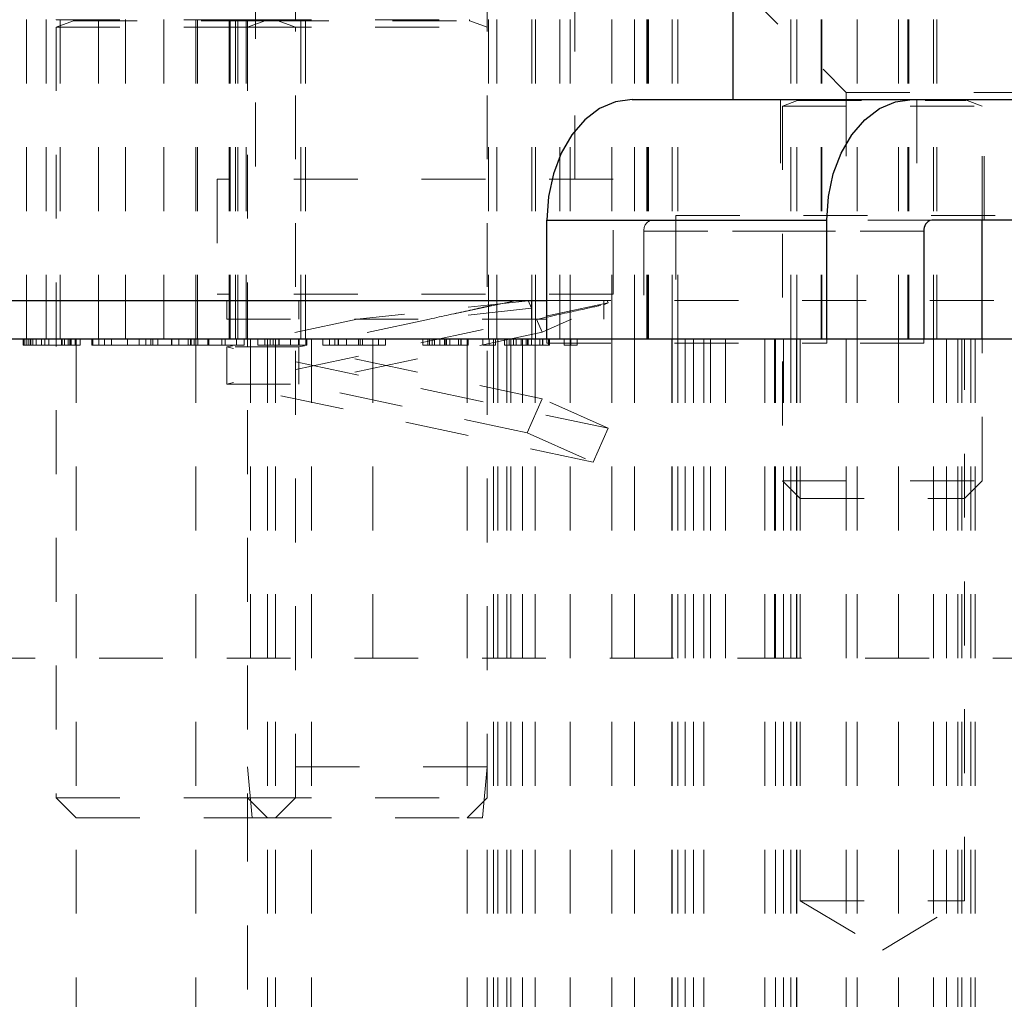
# Model space of a CAD drawing. Header units: inches. Extents: x 1802 to 2468, y -208 to -72.
# Tile 311 of 595: x 2079.17 to 2080.71, y -116.23 to -114.7. Entities that reach past the tile are written whole.
import ezdxf

# ---------------------------------------------------------------- set-up
doc = ezdxf.new("R2010")
doc.units = ezdxf.units.IN
doc.header["$LTSCALE"] = 0.5
doc.header["$MEASUREMENT"] = 0
doc.linetypes.add('HIDDEN', pattern=[0.225, 0.15, -0.075])
for name, color, linetype in [('DIE-M-S3', 8, 'Continuous'), ('DSS-M-S', 53, 'Continuous'), ('SVD-M-S', 8, 'Continuous')]:
    doc.layers.add(name, color=color, linetype=linetype)

msp = doc.modelspace()

# ---------------------------------------------------------------- linework, layer by layer
at = {"layer": 'DIE-M-S3', "linetype": 'HIDDEN', "lineweight": 18}
for p, q in [((2079.53916, -113.22667), (2079.53916, -114.94667)), ((2080.03916, -114.94667), (2080.03916, -113.22667)), ((2079.18012, -115.19667), (2079.18012, -114.69667)), ((2079.18012, -115.19667), (2079.18012, -114.69667)), ((2079.18012, -115.19667), (2079.18012, -114.69667)), ((2079.18012, -115.19667), (2079.18012, -114.69667)), ((2079.21116, -114.69667), (2079.21116, -115.19667)), ((2079.23306, -115.19667), (2079.23306, -114.69667)), ((2079.23306, -115.19667), (2079.23306, -114.69667)), ((2079.23306, -115.19667), (2079.23306, -114.69667)), ((2079.23306, -115.19667), (2079.23306, -114.69667)), ((2079.29306, -115.19667), (2079.29306, -114.69667)), ((2079.33526, -115.19667), (2079.33526, -114.69667)), ((2079.39526, -115.19667), (2079.39526, -114.69667)), ((2079.39526, -115.19667), (2079.39526, -114.69667)), ((2079.39526, -115.19667), (2079.39526, -114.69667)), ((2079.39526, -115.19667), (2079.39526, -114.69667)), ((2079.44541, -114.69667), (2079.44541, -115.19667)), ((2079.4482, -115.19667), (2079.4482, -114.69667)), ((2079.4482, -115.19667), (2079.4482, -114.69667)), ((2079.4482, -115.19667), (2079.4482, -114.69667)), ((2079.4482, -115.19667), (2079.4482, -114.69667)), ((2079.49801, -115.19667), (2079.49801, -114.69667)), ((2079.49801, -115.19667), (2079.49801, -114.69667)), ((2079.49801, -115.19667), (2079.49801, -114.69667)), ((2079.49801, -115.19667), (2079.49801, -114.69667)), ((2079.49929, -115.19667), (2079.49929, -114.69667)), ((2079.49929, -115.19667), (2079.49929, -114.69667)), ((2079.49929, -115.19667), (2079.49929, -114.69667)), ((2079.49929, -115.19667), (2079.49929, -114.69667)), ((2079.50748, -115.19667), (2079.50748, -114.69667)), ((2079.50748, -115.19667), (2079.50748, -114.69667)), ((2079.50748, -115.19667), (2079.50748, -114.69667)), ((2079.50748, -115.19667), (2079.50748, -114.69667)), ((2079.51116, -114.69667), (2079.51116, -115.19667)), ((2079.52416, -114.69667), (2079.52416, -115.19667)), ((2079.61026, -115.19667), (2079.61026, -114.69667)), ((2079.61716, -115.19667), (2079.61716, -114.69667)), ((2079.90416, -115.19667), (2079.90416, -114.69667)), ((2079.91716, -115.19667), (2079.91716, -114.69667)), ((2079.97199, -115.19667), (2079.97199, -114.69667)), ((2079.97745, -115.19667), (2079.97745, -114.69667)), ((2079.97745, -115.19667), (2079.97745, -114.69667)), ((2080.01571, -115.19667), (2080.01571, -114.69667)), ((2080.01571, -115.19667), (2080.01571, -114.69667)), ((2080.03199, -115.19667), (2080.03199, -114.69667)), ((2080.03199, -115.19667), (2080.03199, -114.69667)), ((2080.09699, -115.19667), (2080.09699, -114.69667)), ((2080.09699, -115.19667), (2080.09699, -114.69667)), ((2080.13291, -115.19667), (2080.13291, -114.69667)), ((2080.15199, -115.19667), (2080.15199, -114.69667)), ((2080.15333, -115.19667), (2080.15333, -114.69667)), ((2080.15333, -115.19667), (2080.15333, -114.69667)), ((2080.15449, -114.69667), (2080.15449, -115.19667)), ((2080.19159, -115.19667), (2080.19159, -114.69667)), ((2080.19159, -115.19667), (2080.19159, -114.69667)), ((2080.20059, -115.19667), (2080.20059, -114.69667)), ((2080.20059, -115.19667), (2080.20059, -114.69667)), ((2080.20059, -115.19667), (2080.20059, -114.69667)), ((2080.20059, -115.19667), (2080.20059, -114.69667)), ((2080.37773, -115.19667), (2080.37773, -114.69667)), ((2080.37773, -115.19667), (2080.37773, -114.69667)), ((2080.37773, -115.19667), (2080.37773, -114.69667)), ((2080.37773, -115.19667), (2080.37773, -114.69667)), ((2080.38673, -115.19667), (2080.38673, -114.69667)), ((2080.38673, -115.19667), (2080.38673, -114.69667)), ((2080.42499, -115.19667), (2080.42499, -114.69667)), ((2080.42499, -115.19667), (2080.42499, -114.69667)), ((2080.42632, -115.19667), (2080.42632, -114.69667)), ((2080.48132, -115.19667), (2080.48132, -114.69667)), ((2080.48132, -115.19667), (2080.48132, -114.69667)), ((2080.54632, -115.19667), (2080.54632, -114.69667)), ((2080.54632, -115.19667), (2080.54632, -114.69667)), ((2080.56074, -115.19667), (2080.56074, -114.69667)), ((2080.56261, -115.19667), (2080.56261, -114.69667)), ((2080.56261, -115.19667), (2080.56261, -114.69667)), ((2080.60087, -115.19667), (2080.60087, -114.69667)), ((2080.60087, -115.19667), (2080.60087, -114.69667)), ((2080.60632, -115.19667), (2080.60632, -114.69667)), ((2080.09916, -114.94667), (2079.47916, -114.94667)), ((2079.47916, -114.94667), (2079.47916, -115.12667)), ((2080.09916, -115.12667), (2080.09916, -114.94667)), ((2080.09916, -115.12667), (2079.47916, -115.12667))]:
    msp.add_line(p, q, dxfattribs=at)
at = {"layer": 'DSS-M-S', "linetype": 'Continuous', "lineweight": 25}
for p, q in [((2080.28654, -114.54042), (2080.28654, -114.82167)), ((2080.10311, -114.82531), (2080.07804, -114.83606)), ((2080.12918, -114.82167), (2080.10311, -114.82531)), ((2080.12918, -114.82167), (2080.56759, -114.82167)), ((2080.51644, -114.83606), (2080.54151, -114.82531)), ((2080.54151, -114.82531), (2080.56759, -114.82167)), ((2080.56759, -114.82167), (2081.01356, -114.82167)), ((2080.07804, -114.83606), (2080.05493, -114.85353)), ((2080.49334, -114.85353), (2080.51644, -114.83606)), ((2080.05493, -114.85353), (2080.03468, -114.87703)), ((2080.47309, -114.87703), (2080.49334, -114.85353)), ((2080.03468, -114.87703), (2080.01806, -114.90567)), ((2080.45647, -114.90567), (2080.47309, -114.87703)), ((2080.01806, -114.90567), (2080.00571, -114.93835)), ((2080.44412, -114.93835), (2080.45647, -114.90567)), ((2080.00571, -114.93835), (2079.9981, -114.9738)), ((2080.43651, -114.9738), (2080.44412, -114.93835)), ((2079.9981, -114.9738), (2079.99554, -115.01067)), ((2080.43394, -115.01067), (2080.43651, -114.9738)), ((2079.99554, -115.19667), (2079.99554, -115.01067)), ((2079.99554, -115.01067), (2080.43394, -115.01067)), ((2080.43394, -115.19667), (2080.43394, -115.01067)), ((2080.88368, -115.01067), (2080.59834, -115.01067)), ((2080.67717, -115.19667), (2080.67717, -115.01067)), ((2080.58597, -115.02817), (2080.58597, -115.19667)), ((2067.96416, -115.19667), (2085.46416, -115.19667))]:
    msp.add_line(p, q, dxfattribs=at)
at = {"layer": 'DSS-M-S', "linetype": 'HIDDEN', "lineweight": 18}
for p, q in [((2080.28654, -114.63306), (2080.46416, -114.81067)), ((2080.46416, -114.81067), (2080.75529, -114.81067)), ((2080.46416, -114.81067), (2080.46416, -115.00367)), ((2080.36142, -114.82167), (2080.36142, -115.01067)), ((2080.36467, -114.82167), (2080.36467, -114.82207)), ((2080.36467, -114.82207), (2080.67717, -114.82207)), ((2080.38822, -114.82359), (2080.36467, -114.83217)), ((2080.38822, -114.82359), (2080.6518, -114.82359)), ((2080.57516, -114.82167), (2080.57516, -115.01067)), ((2080.67717, -114.83217), (2080.65361, -114.82359)), ((2080.67717, -114.82207), (2080.67717, -114.82167)), ((2080.68042, -115.01067), (2080.68042, -114.82167)), ((2080.36467, -114.83217), (2080.67717, -114.83217)), ((2080.36467, -114.83217), (2080.36467, -115.41892)), ((2080.67717, -115.01067), (2080.67717, -114.83217)), ((2080.15994, -115.01067), (2079.99554, -115.01067)), ((2080.59834, -115.01067), (2080.15994, -115.01067)), ((2080.19766, -115.00367), (2080.88368, -115.00367)), ((2080.19766, -115.00367), (2080.19766, -115.19667)), ((2080.14756, -115.02817), (2080.58597, -115.02817)), ((2080.14756, -115.02817), (2080.14756, -115.20367)), ((2080.58597, -115.02817), (2080.14756, -115.02817)), ((2079.17502, -115.20667), (2079.17502, -115.19667)), ((2079.17656, -115.20667), (2079.17656, -115.19667)), ((2079.17963, -115.20667), (2079.17963, -115.19667)), ((2079.18271, -115.20667), (2079.18271, -115.19667)), ((2079.18579, -115.20667), (2079.18579, -115.19667)), ((2079.18732, -115.20667), (2079.18732, -115.19667)), ((2079.1904, -115.20667), (2079.1904, -115.19667)), ((2079.19519, -115.20667), (2079.19519, -115.19667)), ((2079.20386, -115.20667), (2079.20386, -115.19667)), ((2079.20886, -115.20667), (2079.20886, -115.19667)), ((2079.21504, -115.20667), (2079.21504, -115.19667)), ((2079.21523, -115.20667), (2079.21523, -115.19667)), ((2079.21535, -115.20667), (2079.21535, -115.19667)), ((2079.2155, -115.20667), (2079.2155, -115.19667)), ((2079.23502, -115.20667), (2079.23502, -115.19667)), ((2079.23639, -115.20667), (2079.23639, -115.19667)), ((2079.23963, -115.20667), (2079.23963, -115.19667)), ((2079.24579, -115.20667), (2079.24579, -115.19667)), ((2079.24821, -115.20667), (2079.24821, -115.19667)), ((2079.24939, -115.20667), (2079.24939, -115.19667)), ((2079.2504, -115.20667), (2079.2504, -115.19667)), ((2079.25656, -115.20667), (2079.25656, -115.19667)), ((2079.25791, -115.19667), (2079.25791, -117.69667)), ((2079.26425, -115.20667), (2079.26425, -115.19667)), ((2079.28271, -115.20667), (2079.28271, -115.19667)), ((2079.28418, -115.20667), (2079.28418, -115.19667)), ((2079.29348, -115.20667), (2079.29348, -115.19667)), ((2079.30271, -115.20667), (2079.30271, -115.19667)), ((2079.31348, -115.20667), (2079.31348, -115.19667)), ((2079.33833, -115.20667), (2079.33833, -115.19667)), ((2079.35656, -115.20667), (2079.35656, -115.19667)), ((2079.36732, -115.20667), (2079.36732, -115.19667)), ((2079.37502, -115.20667), (2079.37502, -115.19667)), ((2079.37809, -115.20667), (2079.37809, -115.19667)), ((2079.38579, -115.20667), (2079.38579, -115.19667)), ((2079.40732, -115.20667), (2079.40732, -115.19667)), ((2079.40744, -115.20667), (2079.40744, -115.19667)), ((2079.40781, -115.20667), (2079.40781, -115.19667)), ((2079.41908, -115.20667), (2079.41908, -115.19667)), ((2079.43355, -115.20667), (2079.43355, -115.19667)), ((2079.43732, -115.20667), (2079.43732, -115.19667)), ((2079.43809, -115.20667), (2079.43809, -115.19667)), ((2079.44317, -115.20667), (2079.44317, -115.19667)), ((2079.44541, -115.19667), (2079.44541, -117.69667)), ((2079.44886, -115.20667), (2079.44886, -115.19667)), ((2079.46425, -115.20667), (2079.46425, -115.19667)), ((2079.4649, -115.20667), (2079.4649, -115.19667)), ((2079.46579, -115.20667), (2079.46579, -115.19667)), ((2079.48605, -115.20667), (2079.48605, -115.19667)), ((2079.49172, -115.20667), (2079.49172, -115.19667)), ((2079.50946, -115.20667), (2079.50946, -115.19667)), ((2079.52117, -115.20667), (2079.52117, -115.19667)), ((2079.53123, -115.69667), (2079.53123, -115.19667)), ((2079.54271, -115.20667), (2079.54271, -115.19667)), ((2079.55348, -115.20667), (2079.55348, -115.19667)), ((2079.55791, -115.19667), (2079.55791, -117.69667)), ((2079.56223, -115.20667), (2079.56223, -115.19667)), ((2079.56672, -115.20667), (2079.56672, -115.19667)), ((2079.57041, -117.69667), (2079.57041, -115.19667)), ((2079.57545, -115.20667), (2079.57545, -115.19667)), ((2079.57555, -115.20667), (2079.57555, -115.19667)), ((2079.57598, -115.20667), (2079.57598, -115.19667)), ((2079.59391, -115.20667), (2079.59391, -115.19667)), ((2079.60631, -115.20667), (2079.60631, -115.19667)), ((2079.60732, -115.20667), (2079.60732, -115.19667)), ((2079.61809, -115.20667), (2079.61809, -115.19667)), ((2079.61963, -115.20667), (2079.61963, -115.19667)), ((2079.62666, -117.69667), (2079.62666, -115.19667)), ((2079.64425, -115.20667), (2079.64425, -115.19667)), ((2079.65502, -115.20667), (2079.65502, -115.19667)), ((2079.66345, -115.20667), (2079.66345, -115.19667)), ((2079.66848, -115.20667), (2079.66848, -115.19667)), ((2079.66879, -115.20667), (2079.66879, -115.19667)), ((2079.68144, -115.20667), (2079.68144, -115.19667)), ((2079.70033, -115.20667), (2079.70033, -115.19667)), ((2079.70309, -115.20667), (2079.70309, -115.19667)), ((2079.70656, -115.20667), (2079.70656, -115.19667)), ((2079.72274, -115.69667), (2079.72274, -115.19667)), ((2079.73194, -115.20667), (2079.73194, -115.19667)), ((2079.74271, -115.20667), (2079.74271, -115.19667)), ((2079.80117, -115.20667), (2079.80117, -115.19667)), ((2079.80886, -115.20667), (2079.80886, -115.19667)), ((2079.81131, -115.20667), (2079.81131, -115.19667)), ((2079.81557, -115.20667), (2079.81557, -115.19667)), ((2079.81963, -115.20667), (2079.81963, -115.19667)), ((2079.82754, -115.20667), (2079.82754, -115.19667)), ((2079.83523, -115.20667), (2079.83523, -115.19667)), ((2079.83723, -115.20667), (2079.83723, -115.19667)), ((2079.83766, -115.20667), (2079.83766, -115.19667)), ((2079.83843, -115.20667), (2079.83843, -115.19667)), ((2079.84367, -115.20667), (2079.84367, -115.19667)), ((2079.85687, -115.20667), (2079.85687, -115.19667)), ((2079.86067, -115.20667), (2079.86067, -115.19667)), ((2079.86117, -115.20667), (2079.86117, -115.19667)), ((2079.8704, -115.20667), (2079.8704, -115.19667)), ((2079.87041, -117.69667), (2079.87041, -115.19667)), ((2079.87194, -115.20667), (2079.87194, -115.19667)), ((2079.89502, -115.20667), (2079.89502, -115.19667)), ((2079.90502, -115.20667), (2079.90502, -115.19667)), ((2079.91199, -117.69667), (2079.91199, -115.19667)), ((2079.91502, -115.20667), (2079.91502, -115.19667)), ((2079.91882, -117.69667), (2079.91882, -115.19667)), ((2079.92886, -115.20667), (2079.92886, -115.19667)), ((2079.93262, -117.69667), (2079.93262, -115.19667)), ((2079.93656, -115.20667), (2079.93656, -115.19667)), ((2079.93898, -117.69667), (2079.93898, -115.19667)), ((2079.93901, -115.20667), (2079.93901, -115.19667)), ((2079.94326, -115.20667), (2079.94326, -115.19667)), ((2079.94732, -115.20667), (2079.94732, -115.19667)), ((2079.95523, -115.20667), (2079.95523, -115.19667)), ((2079.95708, -117.69667), (2079.95708, -115.19667)), ((2079.96293, -115.20667), (2079.96293, -115.19667)), ((2079.96492, -115.20667), (2079.96492, -115.19667)), ((2079.96535, -115.20667), (2079.96535, -115.19667)), ((2079.96612, -115.20667), (2079.96612, -115.19667)), ((2079.97136, -115.20667), (2079.97136, -115.19667)), ((2079.97724, -117.69667), (2079.97724, -115.19667)), ((2079.98456, -115.20667), (2079.98456, -115.19667)), ((2079.98836, -115.20667), (2079.98836, -115.19667)), ((2079.98886, -115.20667), (2079.98886, -115.19667)), ((2079.99554, -115.20367), (2079.99554, -115.19667)), ((2079.99809, -115.20667), (2079.99809, -115.19667)), ((2079.99963, -115.20667), (2079.99963, -115.19667)), ((2080.02271, -115.20667), (2080.02271, -115.19667)), ((2080.03199, -117.69667), (2080.03199, -115.19667)), ((2080.03199, -117.69667), (2080.03199, -115.19667)), ((2080.03271, -115.20667), (2080.03271, -115.19667)), ((2080.04271, -115.20667), (2080.04271, -115.19667)), ((2080.09699, -117.69667), (2080.09699, -115.19667)), ((2080.09699, -117.69667), (2080.09699, -115.19667)), ((2080.13291, -117.69667), (2080.13291, -115.19667)), ((2080.19136, -117.69667), (2080.19136, -115.19667)), ((2080.1918, -117.69667), (2080.1918, -115.19667)), ((2080.20059, -117.69667), (2080.20059, -115.19667)), ((2080.20059, -117.69667), (2080.20059, -115.19667)), ((2080.21199, -117.69667), (2080.21199, -115.19667)), ((2080.22489, -117.69667), (2080.22489, -115.19667)), ((2080.24152, -117.69667), (2080.24152, -115.19667)), ((2080.25178, -115.19667), (2080.25178, -115.69667)), ((2080.27518, -115.69667), (2080.27518, -115.19667)), ((2080.3368, -117.69667), (2080.3368, -115.19667)), ((2080.35178, -115.69667), (2080.35178, -115.19667)), ((2080.35343, -117.69667), (2080.35343, -115.19667)), ((2080.36632, -117.69667), (2080.36632, -115.19667)), ((2080.37773, -117.69667), (2080.37773, -115.19667)), ((2080.37773, -117.69667), (2080.37773, -115.19667)), ((2080.38652, -117.69667), (2080.38652, -115.19667)), ((2080.38695, -117.69667), (2080.38695, -115.19667)), ((2080.39242, -115.19667), (2080.39242, -116.07667)), ((2080.43394, -115.20367), (2080.43394, -115.19667)), ((2080.46416, -115.19667), (2080.46416, -117.69667)), ((2080.46416, -115.19667), (2080.46416, -116.61417)), ((2080.48132, -117.69667), (2080.48132, -115.19667)), ((2080.48132, -117.69667), (2080.48132, -115.19667)), ((2080.54632, -117.69667), (2080.54632, -115.19667)), ((2080.54632, -117.69667), (2080.54632, -115.19667)), ((2080.58597, -115.19667), (2080.58597, -115.20367)), ((2080.60108, -117.69667), (2080.60108, -115.19667)), ((2080.62124, -117.69667), (2080.62124, -115.19667)), ((2080.63934, -117.69667), (2080.63934, -115.19667)), ((2080.64569, -117.69667), (2080.64569, -115.19667)), ((2080.64942, -116.07667), (2080.64942, -115.19667)), ((2080.6595, -117.69667), (2080.6595, -115.19667)), ((2080.66632, -117.69667), (2080.66632, -115.19667)), ((2080.67717, -115.41892), (2080.67717, -115.19667)), ((2079.26425, -115.20667), (2079.2504, -115.20667)), ((2079.28418, -115.20667), (2079.28271, -115.20667)), ((2079.29348, -115.20667), (2079.28418, -115.20667)), ((2079.35656, -115.20667), (2079.29348, -115.20667)), ((2079.37502, -115.20667), (2079.35656, -115.20667)), ((2079.49172, -115.20667), (2079.43732, -115.20667)), ((2079.50946, -115.20667), (2079.49172, -115.20667)), ((2079.52117, -115.20667), (2079.50946, -115.20667)), ((2079.55348, -115.20667), (2079.54271, -115.20667)), ((2079.56223, -115.20667), (2079.55348, -115.20667)), ((2079.60631, -115.20667), (2079.56223, -115.20667)), ((2079.61963, -115.20667), (2079.60631, -115.20667)), ((2079.68144, -115.20667), (2079.64425, -115.20667)), ((2079.86117, -115.20667), (2079.8597, -115.20667)), ((2079.98886, -115.20667), (2079.98739, -115.20667)), ((2079.99554, -115.20367), (2080.43394, -115.20367)), ((2080.58597, -115.20367), (2080.43394, -115.20367)), ((2080.36467, -115.41892), (2080.67717, -115.41892)), ((2080.36467, -115.41892), (2080.39242, -115.44667)), ((2080.64942, -115.44667), (2080.67717, -115.41892)), ((2080.39242, -115.44667), (2080.64942, -115.44667)), ((2075.49403, -115.69667), (2082.71416, -115.69667)), ((2079.52666, -115.91542), (2079.52666, -117.69667)), ((2079.90166, -117.69667), (2079.90166, -115.91542)), ((2080.39242, -116.07667), (2080.64942, -116.07667)), ((2080.39242, -116.07667), (2080.52092, -116.15388)), ((2080.52092, -116.15388), (2080.64942, -116.07667))]:
    msp.add_line(p, q, dxfattribs=at)
for centre, radius, start, end in [((2080.38795, -114.82285), 0.000787, 290, 90), ((2080.65388, -114.82285), 0.000787, 90, 250), ((2080.16303, -115.02599), 0.01562, 101.42175, 188.04947)]:
    msp.add_arc(centre, radius, start, end, dxfattribs=at)
at = {"layer": 'DSS-M-S', "linetype": 'Continuous', "lineweight": 25}
msp.add_arc((2080.60144, -115.02599), 0.01562, 101.42175, 188.04947, dxfattribs=at)
at = {"layer": 'DSS-M-S', "linetype": 'HIDDEN', "lineweight": 18}
for points, knots in [([(2079.21504, -115.20667), (2079.20953, -115.20667), (2079.19854, -115.20667), (2079.18555, -115.20667), (2079.178, -115.20667), (2079.17601, -115.20667), (2079.17502, -115.20667)], [0, 0, 0, 0, 0.2798859, 0.5589785, 0.7792629, 1, 1, 1, 1]), ([(2079.25656, -115.20667), (2079.25569, -115.20667), (2079.25397, -115.20667), (2079.24271, -115.20667), (2079.22898, -115.20667), (2079.21969, -115.20667), (2079.21504, -115.20667)], [0, 0, 0, 0, 0.279304, 0.5588383, 0.779277, 1, 1, 1, 1]), ([(2079.40744, -115.20667), (2079.40394, -115.20667), (2079.39694, -115.20667), (2079.3842, -115.20667), (2079.36843, -115.20667), (2079.36777, -115.20667), (2079.36732, -115.20667)], [0, 0, 0, 0, 0.1255507, 0.25109, 0.5002501, 1, 1, 1, 1]), ([(2079.44886, -115.20667), (2079.44819, -115.20667), (2079.44719, -115.20667), (2079.43087, -115.20667), (2079.41803, -115.20667), (2079.41097, -115.20667), (2079.40744, -115.20667)], [0, 0, 0, 0, 0.4994065, 0.7487427, 0.8743724, 1, 1, 1, 1]), ([(2079.74271, -115.20667), (2079.74183, -115.20667), (2079.74008, -115.20667), (2079.72454, -115.20667), (2079.70269, -115.20667), (2079.68854, -115.20667), (2079.68144, -115.20667)], [0, 0, 0, 0, 0.28012401, 0.55924782, 0.77883651, 1, 1, 1, 1]), ([(2079.83766, -115.20667), (2079.83322, -115.20667), (2079.82434, -115.20667), (2079.81067, -115.20667), (2079.80477, -115.20667), (2079.80117, -115.20667)], [0, 0, 0, 0, 0.2798798, 0.5596658, 1, 1, 1, 1]), ([(2079.87194, -115.20667), (2079.87127, -115.20667), (2079.86993, -115.20667), (2079.86033, -115.20667), (2079.84925, -115.20667), (2079.84153, -115.20667), (2079.83766, -115.20667)], [0, 0, 0, 0, 0.2791829, 0.5590851, 0.779446, 1, 1, 1, 1]), ([(2079.90502, -115.20667), (2079.90355, -115.20667), (2079.9006, -115.20667), (2079.89735, -115.20667), (2079.89534, -115.20667), (2079.89512, -115.20667), (2079.89502, -115.20667)], [0, 0, 0, 0, 0.2795812, 0.5591432, 0.7795754, 1, 1, 1, 1]), ([(2079.91502, -115.20667), (2079.91484, -115.20667), (2079.91449, -115.20667), (2079.91176, -115.20667), (2079.90849, -115.20667), (2079.90617, -115.20667), (2079.90502, -115.20667)], [0, 0, 0, 0, 0.2794691, 0.5593578, 0.7796739, 1, 1, 1, 1]), ([(2079.96535, -115.20667), (2079.96091, -115.20667), (2079.95204, -115.20667), (2079.93836, -115.20667), (2079.93247, -115.20667), (2079.92886, -115.20667)], [0, 0, 0, 0, 0.2798798, 0.5596658, 1, 1, 1, 1]), ([(2079.99963, -115.20667), (2079.99896, -115.20667), (2079.99762, -115.20667), (2079.98803, -115.20667), (2079.97694, -115.20667), (2079.96922, -115.20667), (2079.96535, -115.20667)], [0, 0, 0, 0, 0.2791829, 0.5590851, 0.779446, 1, 1, 1, 1]), ([(2080.03271, -115.20667), (2080.03124, -115.20667), (2080.0283, -115.20667), (2080.02504, -115.20667), (2080.02303, -115.20667), (2080.02282, -115.20667), (2080.02271, -115.20667)], [0, 0, 0, 0, 0.2795812, 0.5591432, 0.7795754, 1, 1, 1, 1]), ([(2080.04271, -115.20667), (2080.04253, -115.20667), (2080.04219, -115.20667), (2080.03945, -115.20667), (2080.03618, -115.20667), (2080.03387, -115.20667), (2080.03271, -115.20667)], [0, 0, 0, 0, 0.2794691, 0.5593578, 0.7796739, 1, 1, 1, 1])]:
    msp.add_open_spline(points, degree=3, knots=knots, dxfattribs=at)
at = {"layer": 'SVD-M-S', "linetype": 'HIDDEN', "lineweight": 18}
for p, q in [((2079.22666, -113.69667), (2079.22666, -114.69707)), ((2079.52666, -113.69667), (2079.52666, -114.69707)), ((2079.60166, -114.69707), (2079.60166, -113.69667)), ((2079.90166, -114.69707), (2079.90166, -113.69667)), ((2079.22666, -114.69707), (2079.52666, -114.69707)), ((2079.25371, -114.69859), (2079.22666, -114.70844)), ((2079.25371, -114.69859), (2079.57281, -114.69859)), ((2079.52666, -114.69707), (2079.90166, -114.69707)), ((2079.52666, -114.69707), (2079.52666, -114.70844)), ((2079.55371, -114.69859), (2079.52666, -114.70844)), ((2079.55371, -114.69859), (2079.87281, -114.69859)), ((2079.60166, -114.70844), (2079.57461, -114.69859)), ((2079.90166, -114.70844), (2079.87461, -114.69859)), ((2079.90166, -114.70844), (2079.90166, -114.69707)), ((2079.22666, -114.70844), (2079.52666, -114.70844)), ((2079.22666, -114.70844), (2079.22666, -115.91542)), ((2079.52666, -114.70844), (2079.90166, -114.70844)), ((2079.52666, -114.70844), (2079.52666, -115.91542)), ((2079.60166, -115.91542), (2079.60166, -114.70844)), ((2079.90166, -115.91542), (2079.90166, -114.70844)), ((2079.49385, -115.13667), (2079.49385, -115.16576)), ((2080.09142, -115.14016), (2079.49385, -115.26758)), ((2079.60697, -115.13667), (2079.60697, -115.16576)), ((2079.97135, -115.13667), (2079.69849, -115.16576)), ((2079.94804, -115.13667), (2079.81161, -115.16576)), ((2079.97135, -115.14873), (2079.81161, -115.16576)), ((2079.97135, -115.14873), (2079.96596, -115.13667)), ((2079.97135, -115.14873), (2079.97135, -115.13667)), ((2079.97135, -115.16576), (2079.97135, -115.14873)), ((2079.99554, -115.13667), (2082.61416, -115.13667)), ((2080.08447, -115.13667), (2080.08447, -115.14326)), ((2080.09142, -115.14016), (2080.08447, -115.14326)), ((2080.08447, -115.16576), (2080.08447, -115.14326)), ((2080.08986, -115.13667), (2080.09142, -115.14016)), ((2079.49385, -115.16576), (2080.08447, -115.16576)), ((2079.69849, -115.16576), (2079.49385, -115.2094)), ((2079.81161, -115.16576), (2079.60697, -115.2094)), ((2079.98813, -115.1863), (2079.97895, -115.16576)), ((2080.03411, -115.16576), (2079.98813, -115.1863)), ((2079.98813, -115.1863), (2079.60697, -115.26758)), ((2079.60697, -115.2094), (2079.49385, -115.2094)), ((2080.09142, -115.33681), (2079.49385, -115.2094)), ((2079.49385, -115.2094), (2079.49385, -115.26758)), ((2079.98813, -115.29067), (2079.60697, -115.2094)), ((2079.60697, -115.26758), (2079.60697, -115.2094)), ((2080.06769, -115.38993), (2079.49385, -115.26758)), ((2079.49385, -115.26758), (2079.60697, -115.26758)), ((2079.9644, -115.34379), (2079.60697, -115.26758)), ((2079.98813, -115.29067), (2079.9644, -115.34379)), ((2080.09142, -115.33681), (2079.98813, -115.29067)), ((2079.9644, -115.34379), (2080.06769, -115.38993)), ((2080.06769, -115.38993), (2080.09142, -115.33681)), ((2079.90166, -115.86667), (2079.52666, -115.86667)), ((2079.52666, -115.86667), (2079.53366, -115.94667)), ((2079.89466, -115.94667), (2079.90166, -115.86667)), ((2079.22666, -115.91542), (2079.52666, -115.91542)), ((2079.22666, -115.91542), (2079.25791, -115.94667)), ((2079.52666, -115.91542), (2079.90166, -115.91542)), ((2079.52666, -115.91542), (2079.55791, -115.94667)), ((2079.57041, -115.94667), (2079.60166, -115.91542)), ((2079.87041, -115.94667), (2079.90166, -115.91542)), ((2079.25791, -115.94667), (2079.53366, -115.94667)), ((2079.55791, -115.94667), (2079.53366, -115.94667)), ((2079.55791, -115.94667), (2079.87041, -115.94667)), ((2079.89466, -115.94667), (2079.87041, -115.94667))]:
    msp.add_line(p, q, dxfattribs=at)
at = {"layer": 'SVD-M-S', "linetype": 'Continuous', "lineweight": 25}
msp.add_line((2076.0879, -115.13667), (2079.99554, -115.13667), dxfattribs=at)
at = {"layer": 'SVD-M-S', "linetype": 'HIDDEN', "lineweight": 18}
for centre, start, end in [((2079.25344, -114.69785), 290, 90), ((2079.55344, -114.69785), 290, 90), ((2079.57487, -114.69785), 90, 250), ((2079.87487, -114.69785), 90, 250)]:
    msp.add_arc(centre, 0.000787, start, end, dxfattribs=at)
for points, knots in [([(2079.81161, -115.16576), (2079.83205, -115.16127), (2079.8729, -115.15229), (2079.91675, -115.14245), (2079.93575, -115.13816), (2079.94233, -115.13667)], [0, 0, 0, 0, 0.3954206, 0.7905716, 1, 1, 1, 1]), ([(2079.98155, -115.16576), (2080.00449, -115.16077), (2080.05034, -115.15079), (2080.08046, -115.14415), (2080.08342, -115.1435), (2080.08447, -115.14326)], [0, 0, 0, 0, 0.3929294, 0.7851672, 1, 1, 1, 1])]:
    msp.add_open_spline(points, degree=3, knots=knots, dxfattribs=at)

doc.saveas('drawing.dxf')
